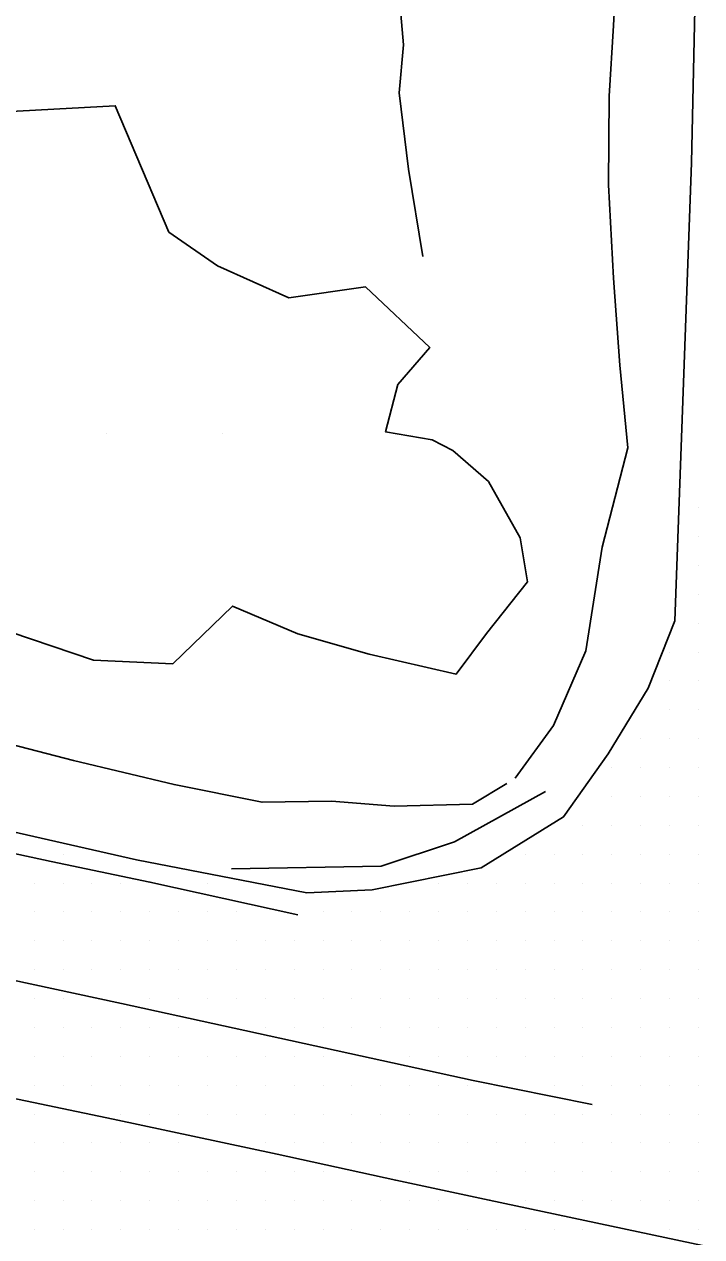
# Model space of a CAD drawing. Extents: x 1762120 to 1766775, y 709485 to 712965.
# Drawn here: x 1764172.9 to 1764231.5, y 712320.6 to 712425.6 of the extents above; entities that cross this region are included whole.
import ezdxf

# ---------------------------------------------------------------- set-up
doc = ezdxf.new("R2010")
doc.units = 0
for name, color, linetype in [('Exist DTM QL2 LIDAR Elevation Point', 7, 'Continuous'), ('Exist DTM Scan Elevation Point', 7, 'Continuous'), ('Exist Roads EOP', 7, 'Continuous'), ('Exist Roads EOT', 7, 'Continuous'), ('PH Exist DTM Breakline', 7, 'Continuous')]:
    doc.layers.add(name, color=color, linetype=linetype)

msp = doc.modelspace()

# ---------------------------------------------------------------- linework, layer by layer
at = {"layer": 'Exist DTM QL2 LIDAR Elevation Point'}
for p, q in [((1764180.01, 712390.14), (1764180.01, 712390.14)), ((1764190.01, 712390.14), (1764190.01, 712390.14))]:
    msp.add_line(p, q, dxfattribs=at)
at = {"layer": 'Exist DTM Scan Elevation Point'}
for p, q in [((1764231.25, 712383.75), (1764231.25, 712383.75)), ((1764231.25, 712381.25), (1764231.25, 712381.25)), ((1764231.25, 712378.75), (1764231.25, 712378.75)), ((1764231.25, 712376.25), (1764231.25, 712376.25)), ((1764231.25, 712373.75), (1764231.25, 712373.75)), ((1764228.75, 712371.25), (1764228.75, 712371.25)), ((1764231.25, 712371.25), (1764231.25, 712371.25)), ((1764228.75, 712368.75), (1764228.75, 712368.75)), ((1764231.25, 712368.75), (1764231.25, 712368.75)), ((1764228.75, 712366.25), (1764228.75, 712366.25)), ((1764231.25, 712366.25), (1764231.25, 712366.25)), ((1764226.25, 712363.75), (1764226.25, 712363.75)), ((1764228.75, 712363.75), (1764228.75, 712363.75)), ((1764231.25, 712363.75), (1764231.25, 712363.75)), ((1764223.75, 712361.25), (1764223.75, 712361.25)), ((1764226.25, 712361.25), (1764226.25, 712361.25)), ((1764228.75, 712361.25), (1764228.75, 712361.25)), ((1764231.25, 712361.25), (1764231.25, 712361.25)), ((1764223.75, 712358.75), (1764223.75, 712358.75)), ((1764226.25, 712358.75), (1764226.25, 712358.75)), ((1764228.75, 712358.75), (1764228.75, 712358.75)), ((1764231.25, 712358.75), (1764231.25, 712358.75)), ((1764221.25, 712356.25), (1764221.25, 712356.25)), ((1764223.75, 712356.25), (1764223.75, 712356.25)), ((1764226.25, 712356.25), (1764226.25, 712356.25)), ((1764228.75, 712356.25), (1764228.75, 712356.25)), ((1764231.25, 712356.25), (1764231.25, 712356.25)), ((1764176.25, 712353.75), (1764176.25, 712353.75)), ((1764216.25, 712353.75), (1764216.25, 712353.75)), ((1764218.75, 712353.75), (1764218.75, 712353.75)), ((1764221.25, 712353.75), (1764221.25, 712353.75)), ((1764223.75, 712353.75), (1764223.75, 712353.75)), ((1764226.25, 712353.75), (1764226.25, 712353.75)), ((1764228.75, 712353.75), (1764228.75, 712353.75)), ((1764231.25, 712353.75), (1764231.25, 712353.75)), ((1764173.75, 712351.25), (1764173.75, 712351.25)), ((1764176.25, 712351.25), (1764176.25, 712351.25)), ((1764178.75, 712351.25), (1764178.75, 712351.25)), ((1764181.25, 712351.25), (1764181.25, 712351.25)), ((1764188.75, 712351.25), (1764188.75, 712351.25)), ((1764208.75, 712351.25), (1764208.75, 712351.25)), ((1764211.25, 712351.25), (1764211.25, 712351.25)), ((1764213.75, 712351.25), (1764213.75, 712351.25)), ((1764216.25, 712351.25), (1764216.25, 712351.25)), ((1764218.75, 712351.25), (1764218.75, 712351.25)), ((1764221.25, 712351.25), (1764221.25, 712351.25)), ((1764223.75, 712351.25), (1764223.75, 712351.25)), ((1764226.25, 712351.25), (1764226.25, 712351.25)), ((1764228.75, 712351.25), (1764228.75, 712351.25)), ((1764231.25, 712351.25), (1764231.25, 712351.25)), ((1764173.75, 712348.75), (1764173.75, 712348.75)), ((1764176.25, 712348.75), (1764176.25, 712348.75)), ((1764178.75, 712348.75), (1764178.75, 712348.75)), ((1764181.25, 712348.75), (1764181.25, 712348.75)), ((1764183.75, 712348.75), (1764183.75, 712348.75)), ((1764186.25, 712348.75), (1764186.25, 712348.75)), ((1764188.75, 712348.75), (1764188.75, 712348.75)), ((1764191.25, 712348.75), (1764191.25, 712348.75)), ((1764198.75, 712348.75), (1764198.75, 712348.75)), ((1764201.25, 712348.75), (1764201.25, 712348.75)), ((1764203.75, 712348.75), (1764203.75, 712348.75)), ((1764206.25, 712348.75), (1764206.25, 712348.75)), ((1764208.75, 712348.75), (1764208.75, 712348.75)), ((1764211.25, 712348.75), (1764211.25, 712348.75)), ((1764213.75, 712348.75), (1764213.75, 712348.75)), ((1764216.25, 712348.75), (1764216.25, 712348.75)), ((1764218.75, 712348.75), (1764218.75, 712348.75)), ((1764221.25, 712348.75), (1764221.25, 712348.75)), ((1764223.75, 712348.75), (1764223.75, 712348.75)), ((1764226.25, 712348.75), (1764226.25, 712348.75)), ((1764228.75, 712348.75), (1764228.75, 712348.75)), ((1764231.25, 712348.75), (1764231.25, 712348.75)), ((1764173.75, 712346.25), (1764173.75, 712346.25)), ((1764176.25, 712346.25), (1764176.25, 712346.25)), ((1764178.75, 712346.25), (1764178.75, 712346.25)), ((1764181.25, 712346.25), (1764181.25, 712346.25)), ((1764183.75, 712346.25), (1764183.75, 712346.25)), ((1764186.25, 712346.25), (1764186.25, 712346.25)), ((1764188.75, 712346.25), (1764188.75, 712346.25)), ((1764191.25, 712346.25), (1764191.25, 712346.25)), ((1764193.75, 712346.25), (1764193.75, 712346.25)), ((1764196.25, 712346.25), (1764196.25, 712346.25)), ((1764198.75, 712346.25), (1764198.75, 712346.25)), ((1764201.25, 712346.25), (1764201.25, 712346.25)), ((1764203.75, 712346.25), (1764203.75, 712346.25)), ((1764206.25, 712346.25), (1764206.25, 712346.25)), ((1764208.75, 712346.25), (1764208.75, 712346.25)), ((1764211.25, 712346.25), (1764211.25, 712346.25)), ((1764213.75, 712346.25), (1764213.75, 712346.25)), ((1764216.25, 712346.25), (1764216.25, 712346.25)), ((1764218.75, 712346.25), (1764218.75, 712346.25)), ((1764221.25, 712346.25), (1764221.25, 712346.25)), ((1764223.75, 712346.25), (1764223.75, 712346.25)), ((1764226.25, 712346.25), (1764226.25, 712346.25)), ((1764228.75, 712346.25), (1764228.75, 712346.25)), ((1764231.25, 712346.25), (1764231.25, 712346.25)), ((1764173.75, 712343.75), (1764173.75, 712343.75)), ((1764176.25, 712343.75), (1764176.25, 712343.75)), ((1764178.75, 712343.75), (1764178.75, 712343.75)), ((1764181.25, 712343.75), (1764181.25, 712343.75)), ((1764183.75, 712343.75), (1764183.75, 712343.75)), ((1764186.25, 712343.75), (1764186.25, 712343.75)), ((1764188.75, 712343.75), (1764188.75, 712343.75)), ((1764191.25, 712343.75), (1764191.25, 712343.75)), ((1764193.75, 712343.75), (1764193.75, 712343.75)), ((1764196.25, 712343.75), (1764196.25, 712343.75)), ((1764198.75, 712343.75), (1764198.75, 712343.75)), ((1764201.25, 712343.75), (1764201.25, 712343.75)), ((1764203.75, 712343.75), (1764203.75, 712343.75)), ((1764206.25, 712343.75), (1764206.25, 712343.75)), ((1764208.75, 712343.75), (1764208.75, 712343.75)), ((1764211.25, 712343.75), (1764211.25, 712343.75)), ((1764213.75, 712343.75), (1764213.75, 712343.75)), ((1764216.25, 712343.75), (1764216.25, 712343.75)), ((1764218.75, 712343.75), (1764218.75, 712343.75)), ((1764221.25, 712343.75), (1764221.25, 712343.75)), ((1764223.75, 712343.75), (1764223.75, 712343.75)), ((1764226.25, 712343.75), (1764226.25, 712343.75)), ((1764228.75, 712343.75), (1764228.75, 712343.75)), ((1764231.25, 712343.75), (1764231.25, 712343.75)), ((1764173.75, 712341.25), (1764173.75, 712341.25)), ((1764176.25, 712341.25), (1764176.25, 712341.25)), ((1764183.75, 712341.25), (1764183.75, 712341.25)), ((1764186.25, 712341.25), (1764186.25, 712341.25)), ((1764188.75, 712341.25), (1764188.75, 712341.25)), ((1764191.25, 712341.25), (1764191.25, 712341.25)), ((1764193.75, 712341.25), (1764193.75, 712341.25)), ((1764196.25, 712341.25), (1764196.25, 712341.25)), ((1764198.75, 712341.25), (1764198.75, 712341.25)), ((1764201.25, 712341.25), (1764201.25, 712341.25)), ((1764203.75, 712341.25), (1764203.75, 712341.25)), ((1764206.25, 712341.25), (1764206.25, 712341.25)), ((1764208.75, 712341.25), (1764208.75, 712341.25)), ((1764211.25, 712341.25), (1764211.25, 712341.25)), ((1764213.75, 712341.25), (1764213.75, 712341.25)), ((1764216.25, 712341.25), (1764216.25, 712341.25)), ((1764218.75, 712341.25), (1764218.75, 712341.25)), ((1764221.25, 712341.25), (1764221.25, 712341.25)), ((1764223.75, 712341.25), (1764223.75, 712341.25)), ((1764226.25, 712341.25), (1764226.25, 712341.25)), ((1764228.75, 712341.25), (1764228.75, 712341.25)), ((1764231.25, 712341.25), (1764231.25, 712341.25)), ((1764173.75, 712338.75), (1764173.75, 712338.75)), ((1764176.25, 712338.75), (1764176.25, 712338.75)), ((1764178.75, 712338.75), (1764178.75, 712338.75)), ((1764181.25, 712338.75), (1764181.25, 712338.75)), ((1764183.75, 712338.75), (1764183.75, 712338.75)), ((1764186.25, 712338.75), (1764186.25, 712338.75)), ((1764193.75, 712338.75), (1764193.75, 712338.75)), ((1764196.25, 712338.75), (1764196.25, 712338.75)), ((1764198.75, 712338.75), (1764198.75, 712338.75)), ((1764201.25, 712338.75), (1764201.25, 712338.75)), ((1764203.75, 712338.75), (1764203.75, 712338.75)), ((1764206.25, 712338.75), (1764206.25, 712338.75)), ((1764208.75, 712338.75), (1764208.75, 712338.75)), ((1764211.25, 712338.75), (1764211.25, 712338.75)), ((1764213.75, 712338.75), (1764213.75, 712338.75)), ((1764216.25, 712338.75), (1764216.25, 712338.75)), ((1764218.75, 712338.75), (1764218.75, 712338.75)), ((1764221.25, 712338.75), (1764221.25, 712338.75)), ((1764223.75, 712338.75), (1764223.75, 712338.75)), ((1764226.25, 712338.75), (1764226.25, 712338.75)), ((1764228.75, 712338.75), (1764228.75, 712338.75)), ((1764231.25, 712338.75), (1764231.25, 712338.75)), ((1764173.75, 712336.25), (1764173.75, 712336.25)), ((1764176.25, 712336.25), (1764176.25, 712336.25)), ((1764178.75, 712336.25), (1764178.75, 712336.25)), ((1764181.25, 712336.25), (1764181.25, 712336.25)), ((1764183.75, 712336.25), (1764183.75, 712336.25)), ((1764186.25, 712336.25), (1764186.25, 712336.25)), ((1764188.75, 712336.25), (1764188.75, 712336.25)), ((1764191.25, 712336.25), (1764191.25, 712336.25)), ((1764193.75, 712336.25), (1764193.75, 712336.25)), ((1764196.25, 712336.25), (1764196.25, 712336.25)), ((1764198.75, 712336.25), (1764198.75, 712336.25)), ((1764206.25, 712336.25), (1764206.25, 712336.25)), ((1764208.75, 712336.25), (1764208.75, 712336.25)), ((1764211.25, 712336.25), (1764211.25, 712336.25)), ((1764213.75, 712336.25), (1764213.75, 712336.25)), ((1764216.25, 712336.25), (1764216.25, 712336.25)), ((1764218.75, 712336.25), (1764218.75, 712336.25)), ((1764221.25, 712336.25), (1764221.25, 712336.25)), ((1764223.75, 712336.25), (1764223.75, 712336.25)), ((1764226.25, 712336.25), (1764226.25, 712336.25)), ((1764228.75, 712336.25), (1764228.75, 712336.25)), ((1764231.25, 712336.25), (1764231.25, 712336.25)), ((1764173.75, 712333.75), (1764173.75, 712333.75)), ((1764176.25, 712333.75), (1764176.25, 712333.75)), ((1764178.75, 712333.75), (1764178.75, 712333.75)), ((1764181.25, 712333.75), (1764181.25, 712333.75)), ((1764183.75, 712333.75), (1764183.75, 712333.75)), ((1764186.25, 712333.75), (1764186.25, 712333.75)), ((1764188.75, 712333.75), (1764188.75, 712333.75)), ((1764191.25, 712333.75), (1764191.25, 712333.75)), ((1764193.75, 712333.75), (1764193.75, 712333.75)), ((1764196.25, 712333.75), (1764196.25, 712333.75)), ((1764198.75, 712333.75), (1764198.75, 712333.75)), ((1764201.25, 712333.75), (1764201.25, 712333.75)), ((1764203.75, 712333.75), (1764203.75, 712333.75)), ((1764206.25, 712333.75), (1764206.25, 712333.75)), ((1764208.75, 712333.75), (1764208.75, 712333.75)), ((1764211.25, 712333.75), (1764211.25, 712333.75)), ((1764218.75, 712333.75), (1764218.75, 712333.75)), ((1764221.25, 712333.75), (1764221.25, 712333.75)), ((1764223.75, 712333.75), (1764223.75, 712333.75)), ((1764226.25, 712333.75), (1764226.25, 712333.75)), ((1764228.75, 712333.75), (1764228.75, 712333.75)), ((1764231.25, 712333.75), (1764231.25, 712333.75)), ((1764173.75, 712331.25), (1764173.75, 712331.25)), ((1764181.25, 712331.25), (1764181.25, 712331.25)), ((1764183.75, 712331.25), (1764183.75, 712331.25)), ((1764186.25, 712331.25), (1764186.25, 712331.25)), ((1764188.75, 712331.25), (1764188.75, 712331.25)), ((1764191.25, 712331.25), (1764191.25, 712331.25)), ((1764193.75, 712331.25), (1764193.75, 712331.25)), ((1764196.25, 712331.25), (1764196.25, 712331.25)), ((1764198.75, 712331.25), (1764198.75, 712331.25)), ((1764201.25, 712331.25), (1764201.25, 712331.25)), ((1764203.75, 712331.25), (1764203.75, 712331.25)), ((1764206.25, 712331.25), (1764206.25, 712331.25)), ((1764208.75, 712331.25), (1764208.75, 712331.25)), ((1764211.25, 712331.25), (1764211.25, 712331.25)), ((1764213.75, 712331.25), (1764213.75, 712331.25)), ((1764216.25, 712331.25), (1764216.25, 712331.25)), ((1764218.75, 712331.25), (1764218.75, 712331.25)), ((1764221.25, 712331.25), (1764221.25, 712331.25)), ((1764223.75, 712331.25), (1764223.75, 712331.25)), ((1764226.25, 712331.25), (1764226.25, 712331.25)), ((1764228.75, 712331.25), (1764228.75, 712331.25)), ((1764231.25, 712331.25), (1764231.25, 712331.25)), ((1764173.75, 712328.75), (1764173.75, 712328.75)), ((1764176.25, 712328.75), (1764176.25, 712328.75)), ((1764178.75, 712328.75), (1764178.75, 712328.75)), ((1764181.25, 712328.75), (1764181.25, 712328.75)), ((1764183.75, 712328.75), (1764183.75, 712328.75)), ((1764186.25, 712328.75), (1764186.25, 712328.75)), ((1764193.75, 712328.75), (1764193.75, 712328.75)), ((1764196.25, 712328.75), (1764196.25, 712328.75)), ((1764198.75, 712328.75), (1764198.75, 712328.75)), ((1764201.25, 712328.75), (1764201.25, 712328.75)), ((1764203.75, 712328.75), (1764203.75, 712328.75)), ((1764206.25, 712328.75), (1764206.25, 712328.75)), ((1764208.75, 712328.75), (1764208.75, 712328.75)), ((1764211.25, 712328.75), (1764211.25, 712328.75)), ((1764213.75, 712328.75), (1764213.75, 712328.75)), ((1764216.25, 712328.75), (1764216.25, 712328.75)), ((1764218.75, 712328.75), (1764218.75, 712328.75)), ((1764221.25, 712328.75), (1764221.25, 712328.75)), ((1764223.75, 712328.75), (1764223.75, 712328.75)), ((1764226.25, 712328.75), (1764226.25, 712328.75)), ((1764228.75, 712328.75), (1764228.75, 712328.75)), ((1764231.25, 712328.75), (1764231.25, 712328.75)), ((1764173.75, 712326.25), (1764173.75, 712326.25)), ((1764176.25, 712326.25), (1764176.25, 712326.25)), ((1764178.75, 712326.25), (1764178.75, 712326.25)), ((1764181.25, 712326.25), (1764181.25, 712326.25)), ((1764183.75, 712326.25), (1764183.75, 712326.25)), ((1764186.25, 712326.25), (1764186.25, 712326.25)), ((1764188.75, 712326.25), (1764188.75, 712326.25)), ((1764191.25, 712326.25), (1764191.25, 712326.25)), ((1764193.75, 712326.25), (1764193.75, 712326.25)), ((1764196.25, 712326.25), (1764196.25, 712326.25)), ((1764198.75, 712326.25), (1764198.75, 712326.25)), ((1764206.25, 712326.25), (1764206.25, 712326.25)), ((1764208.75, 712326.25), (1764208.75, 712326.25)), ((1764211.25, 712326.25), (1764211.25, 712326.25)), ((1764213.75, 712326.25), (1764213.75, 712326.25)), ((1764216.25, 712326.25), (1764216.25, 712326.25)), ((1764218.75, 712326.25), (1764218.75, 712326.25)), ((1764221.25, 712326.25), (1764221.25, 712326.25)), ((1764223.75, 712326.25), (1764223.75, 712326.25)), ((1764226.25, 712326.25), (1764226.25, 712326.25)), ((1764228.75, 712326.25), (1764228.75, 712326.25)), ((1764231.25, 712326.25), (1764231.25, 712326.25)), ((1764173.75, 712323.75), (1764173.75, 712323.75)), ((1764176.25, 712323.75), (1764176.25, 712323.75)), ((1764178.75, 712323.75), (1764178.75, 712323.75)), ((1764181.25, 712323.75), (1764181.25, 712323.75)), ((1764183.75, 712323.75), (1764183.75, 712323.75)), ((1764186.25, 712323.75), (1764186.25, 712323.75)), ((1764188.75, 712323.75), (1764188.75, 712323.75)), ((1764191.25, 712323.75), (1764191.25, 712323.75)), ((1764193.75, 712323.75), (1764193.75, 712323.75)), ((1764196.25, 712323.75), (1764196.25, 712323.75)), ((1764198.75, 712323.75), (1764198.75, 712323.75)), ((1764201.25, 712323.75), (1764201.25, 712323.75)), ((1764203.75, 712323.75), (1764203.75, 712323.75)), ((1764206.25, 712323.75), (1764206.25, 712323.75)), ((1764208.75, 712323.75), (1764208.75, 712323.75)), ((1764216.25, 712323.75), (1764216.25, 712323.75)), ((1764218.75, 712323.75), (1764218.75, 712323.75)), ((1764221.25, 712323.75), (1764221.25, 712323.75)), ((1764223.75, 712323.75), (1764223.75, 712323.75)), ((1764226.25, 712323.75), (1764226.25, 712323.75)), ((1764228.75, 712323.75), (1764228.75, 712323.75)), ((1764231.25, 712323.75), (1764231.25, 712323.75)), ((1764173.75, 712321.25), (1764173.75, 712321.25)), ((1764176.25, 712321.25), (1764176.25, 712321.25)), ((1764178.75, 712321.25), (1764178.75, 712321.25)), ((1764181.25, 712321.25), (1764181.25, 712321.25)), ((1764183.75, 712321.25), (1764183.75, 712321.25)), ((1764186.25, 712321.25), (1764186.25, 712321.25)), ((1764188.75, 712321.25), (1764188.75, 712321.25)), ((1764191.25, 712321.25), (1764191.25, 712321.25)), ((1764193.75, 712321.25), (1764193.75, 712321.25)), ((1764196.25, 712321.25), (1764196.25, 712321.25)), ((1764198.75, 712321.25), (1764198.75, 712321.25)), ((1764201.25, 712321.25), (1764201.25, 712321.25)), ((1764203.75, 712321.25), (1764203.75, 712321.25)), ((1764206.25, 712321.25), (1764206.25, 712321.25)), ((1764208.75, 712321.25), (1764208.75, 712321.25)), ((1764211.25, 712321.25), (1764211.25, 712321.25)), ((1764213.75, 712321.25), (1764213.75, 712321.25)), ((1764216.25, 712321.25), (1764216.25, 712321.25)), ((1764218.75, 712321.25), (1764218.75, 712321.25)), ((1764221.25, 712321.25), (1764221.25, 712321.25)), ((1764228.75, 712321.25), (1764228.75, 712321.25)), ((1764231.25, 712321.25), (1764231.25, 712321.25))]:
    msp.add_line(p, q, dxfattribs=at)
at = {"layer": 'Exist Roads EOP'}
for points in [[(1764229.2, 712373.96), (1764230.63, 712413.59), (1764231.32, 712444.18)], [(1764020.53, 712388.91), (1764035.04, 712385.18), (1764049.68, 712381.92), (1764064.36, 712378.84), (1764079.97, 712375.32), (1764094.62, 712372.09), (1764109.35, 712369.27), (1764124.01, 712366.05), (1764138.67, 712362.93), (1764153.32, 712359.77), (1764167.97, 712356.57), (1764182.61, 712353.27), (1764197.34, 712350.41), (1764203, 712350.65), (1764212.43, 712352.57), (1764219.57, 712356.98), (1764223.44, 712362.43), (1764226.9, 712368.12), (1764229.2, 712373.96)]]:
    msp.add_lwpolyline(points, dxfattribs=at)
at = {"layer": 'Exist Roads EOT'}
for points in [[(1763936.9, 712404.39), (1763949.43, 712401.77), (1763961.15, 712399.2), (1763974.46, 712396.37), (1763987.24, 712393.62), (1764000.21, 712390.79), (1764012.46, 712388.16), (1764026.21, 712385.1), (1764037.22, 712382.75), (1764049.27, 712380.14), (1764066.31, 712376.5), (1764083.44, 712372.76), (1764095.45, 712370.15), (1764109.31, 712367.16), (1764120.54, 712364.72), (1764131.5, 712362.33), (1764145.22, 712359.39), (1764154.89, 712357.36), (1764167.86, 712354.69), (1764175.23, 712353.1), (1764183.76, 712351.33), (1764196.57, 712348.5)], [(1763934.85, 712393.88), (1763944.48, 712391.77), (1763958.69, 712388.7), (1763974.94, 712385.19), (1763986.29, 712382.78), (1763996.81, 712380.49), (1764022.25, 712374.91), (1764038.57, 712371.47), (1764049.55, 712369.08), (1764063.41, 712366.07), (1764079.74, 712362.59), (1764092.61, 712359.85), (1764108.1, 712356.47), (1764121.78, 712353.59), (1764136.91, 712350.3), (1764153.18, 712346.88), (1764169.62, 712343.33), (1764181.3, 712340.82), (1764211.75, 712334.16), (1764222.04, 712332.08)], [(1764226.04, 712321.04), (1764213.13, 712323.8), (1764205.04, 712325.52), (1764194.77, 712327.78), (1764180.59, 712330.8), (1764166.08, 712333.85), (1764154.07, 712336.4), (1764137, 712340.05), (1764123.78, 712342.87), (1764110.4, 712345.74), (1764099.61, 712348.04), (1764086.65, 712350.85), (1764073.61, 712353.61), (1764057.96, 712357.08), (1764044.48, 712359.92), (1764032.38, 712362.5), (1764024.04, 712364.31), (1764008.89, 712367.66), (1764001.43, 712369.23), (1763993.43, 712370.95)], [(1764226.04, 712321.04), (1764262.97, 712313.2), (1764294.28, 712306.61), (1764329.93, 712299.19)]]:
    msp.add_lwpolyline(points, dxfattribs=at)
at = {"layer": 'PH Exist DTM Breakline'}
for points in [[(1764207.35, 712490.21), (1764207.08, 712483.59), (1764207.04, 712478.61), (1764207.64, 712471.68), (1764207.65, 712466.42), (1764206.35, 712459.76), (1764206.25, 712451.23), (1764206.35, 712446.69), (1764206.16, 712442.14), (1764205.28, 712436.47), (1764205.07, 712431.15), (1764205.72, 712423.83), (1764205.33, 712419.66), (1764206.15, 712413.04), (1764207.38, 712405.49)], [(1764226.25, 712490), (1764225.11, 712478.15), (1764224.52, 712471.77), (1764224.05, 712462.34), (1764224.07, 712455.85), (1764224.32, 712449.33), (1764224.31, 712442.75), (1764224.35, 712436.79), (1764224.21, 712431.28), (1764223.88, 712425.48), (1764223.51, 712419.36), (1764223.47, 712411.7), (1764223.9, 712403.63), (1764224.45, 712396.08), (1764225.12, 712388.92), (1764222.91, 712380.32), (1764221.49, 712371.36), (1764218.7, 712364.88), (1764215.39, 712360.34)], [(1764169.92, 712373.57), (1764178.89, 712370.55), (1764185.74, 712370.22), (1764190.91, 712375.22), (1764196.56, 712372.82), (1764202.74, 712371.06), (1764210.26, 712369.32), (1764212.9, 712372.86), (1764216.46, 712377.34), (1764215.82, 712381.15), (1764213.06, 712386), (1764209.99, 712388.7), (1764208.2, 712389.61), (1764204.17, 712390.3), (1764205.21, 712394.4), (1764207.98, 712397.62), (1764202.42, 712402.86), (1764195.79, 712401.92), (1764189.61, 712404.69), (1764185.39, 712407.61), (1764180.77, 712418.55), (1764168.52, 712417.87)], [(1764092.7, 712382.33), (1764099.88, 712380.47), (1764108.82, 712379.2), (1764115.5, 712377.29), (1764123.3, 712374.68), (1764133.92, 712371.38), (1764142.15, 712369.72), (1764151.31, 712367.51), (1764159.36, 712366.09), (1764167.76, 712364.29), (1764177.14, 712361.85), (1764185.86, 712359.78), (1764193.48, 712358.25), (1764199.47, 712358.33), (1764204.9, 712357.91), (1764211.7, 712358.07), (1764214.67, 712359.87)], [(1764218.01, 712359.18), (1764210.12, 712354.83), (1764203.77, 712352.72), (1764190.82, 712352.47)]]:
    msp.add_lwpolyline(points, dxfattribs=at)

doc.saveas('drawing.dxf')
